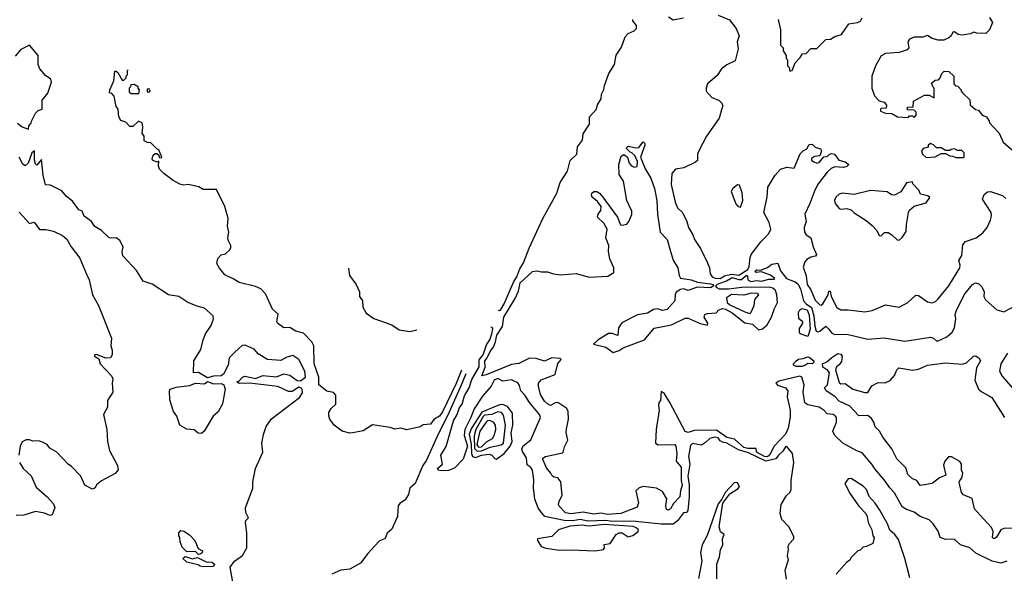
# Model space of a CAD drawing. Extents: x 2239805 to 2396427, y 665731 to 772158.
# Tile 302 of 326: x 2339409 to 2345988, y 760465 to 764163. Entities that reach past the tile are written whole.
import ezdxf

# ---------------------------------------------------------------- set-up
doc = ezdxf.new("R2010")
doc.units = 0

msp = doc.modelspace()

# ---------------------------------------------------------------- linework, layer by layer
at = {"layer": '0CON05XD'}
for points in [[(2342605.8, 762222.4), (2342615, 762220.9), (2342625, 762226.4), (2342647.2, 762265), (2342710, 762415), (2342730.6, 762445), (2342751, 762499), (2342775, 762539.4), (2342812.4, 762637.6), (2342903.8, 762836.2), (2342997.1, 763005), (2343021.1, 763075), (2343068.5, 763151.5), (2343088, 763222), (2343132.5, 763265), (2343135.6, 763315), (2343170.4, 763359.6), (2343175, 763400), (2343215.6, 763465), (2343216.4, 763515), (2343264, 763565), (2343269.1, 763595), (2343293.8, 763635), (2343296.9, 763665), (2343312.9, 763697.1), (2343316, 763724), (2343344.7, 763805), (2343383.3, 763865), (2343395, 763925.8), (2343429.3, 763980.7), (2343455, 764048.1), (2343475, 764070.4), (2343515, 764089.5), (2343531.1, 764105), (2343531.1, 764125), (2343506.9, 764155), (2343505.6, 764165)], [(2343745, 764182.5), (2343775, 764162.5), (2343845, 764176.2)], [(2344075, 764194.3), (2344152.7, 764162.7), (2344196.7, 764105), (2344216.7, 764055), (2344203.8, 764015), (2344210.7, 763969.3), (2344190.7, 763889.3), (2344135, 763862.5), (2344097.5, 763835), (2344069.5, 763790.5), (2344004.2, 763735.8), (2343996.2, 763705), (2343996.7, 763685), (2344033.6, 763643.6), (2344080, 763625), (2344100, 763605), (2344107.5, 763585), (2344103, 763577), (2344082.5, 763505), (2343997.5, 763385), (2343948.3, 763291.7), (2343938.8, 763265), (2343937.3, 763222.7), (2343925, 763210.8), (2343846.4, 763173.6), (2343791.2, 763165), (2343766.9, 763135), (2343762.7, 763062.7), (2343788.8, 762945), (2343805, 762907.5), (2343837.5, 762875), (2343866.7, 762815), (2343877.5, 762775), (2343906.7, 762726.7), (2343917.5, 762695), (2343957.5, 762635), (2344003.6, 762543.6), (2344017.5, 762505), (2344022.5, 762465), (2344036.7, 762445), (2344056.3, 762436.3), (2344088.8, 762435), (2344118.1, 762451.9), (2344165, 762463.5), (2344215, 762457.3), (2344275.3, 762495), (2344284, 762515), (2344289.6, 762575), (2344297.1, 762595), (2344360.2, 762679.8), (2344385.9, 762704.1), (2344414.3, 762735), (2344428.1, 762765), (2344417.5, 762807.5), (2344380.8, 762875), (2344403.2, 762976.8), (2344408.6, 763045), (2344456.2, 763125), (2344493.3, 763165), (2344535, 763179.2), (2344585, 763172.5), (2344625, 763267.5), (2344645, 763287.5), (2344669.3, 763300.7), (2344685, 763330), (2344705, 763332.5), (2344725, 763312.5), (2344760, 763300), (2344767, 763287), (2344756.2, 763253.8), (2344720.7, 763249.3), (2344700, 763235), (2344700, 763225), (2344714.4, 763214.4), (2344735, 763205.7), (2344751.4, 763208.6), (2344781.7, 763248.3), (2344805, 763250), (2344820, 763265), (2344835, 763270), (2344853.9, 763263.9), (2344882.5, 763225), (2344925, 763213.3), (2344950, 763195), (2344935, 763182.5), (2344913, 763177), (2344855, 763180), (2344830.3, 763169.7), (2344804.3, 763145.7), (2344745, 763066.7), (2344721.2, 763025), (2344689.2, 762935), (2344656.2, 762865), (2344664.3, 762815), (2344651.1, 762775), (2344651.9, 762745), (2344665, 762726), (2344696.2, 762705), (2344710, 762645), (2344733.8, 762595), (2344725.9, 762584.1), (2344695, 762578), (2344667.9, 762562.1), (2344654.3, 762545), (2344645, 762510), (2344663, 762453), (2344671.5, 762395), (2344695, 762358.6), (2344725, 762290), (2344755, 762258), (2344765, 762256), (2344775, 762266), (2344811.2, 762325), (2344815, 762350), (2344825, 762350), (2344832, 762315), (2344870, 762240), (2344895, 762224), (2344945, 762226), (2345055, 762210.8), (2345105, 762220), (2345195, 762258), (2345286.1, 762243.9), (2345342.5, 762275), (2345397, 762323), (2345415, 762320), (2345475, 762277.5), (2345505, 762272.5), (2345528.3, 762281.7), (2345545, 762297.5), (2345616.2, 762385), (2345691.2, 762505), (2345693.6, 762523.6), (2345683.3, 762555), (2345705, 762587.5), (2345710.3, 762659.7), (2345729.1, 762680.9), (2345798.8, 762705), (2345845, 762739.2), (2345872.5, 762775), (2345895.8, 762825), (2345902.9, 762855), (2345899.2, 762875), (2345843.3, 762965), (2345853.3, 762995), (2345875, 763012.5), (2345896.4, 763016.4), (2345975, 762990), (2345997.9, 762967.9)], [(2344476.2, 764165), (2344492.5, 764095), (2344493, 763993), (2344510, 763975), (2344510, 763955), (2344530, 763925), (2344530, 763905), (2344540, 763895), (2344540, 763855), (2344550, 763845), (2344555, 763820), (2344570, 763825), (2344590, 763875), (2344625, 763910), (2344640, 763935), (2344665, 763937.5), (2344695, 763970), (2344735, 763970), (2344795, 764030), (2344827, 764033), (2344855, 764050), (2344900, 764065), (2344950, 764135), (2345006.1, 764143.9), (2345026.4, 764153.6), (2345037.5, 764175)], [(2345888.3, 764178.3), (2345910, 764145), (2345890, 764095), (2345865, 764071.2), (2345805, 764072.5), (2345785, 764080), (2345761.7, 764068.3), (2345705, 764060), (2345680, 764065), (2345655, 764082.5), (2345645, 764080), (2345632.5, 764055), (2345618.3, 764041.7), (2345583, 764027), (2345545, 764027.5), (2345505, 764037.5), (2345475, 764057.5), (2345443, 764047), (2345385, 764046.7), (2345355, 764032.5), (2345342.5, 764015), (2345350, 763975), (2345338.3, 763961.7), (2345286.4, 763943.6), (2345195, 763937.5), (2345165, 763922.5), (2345127.5, 763855), (2345102.5, 763785), (2345102.5, 763705), (2345120, 763655), (2345151.7, 763621.7), (2345185, 763612.5), (2345201.7, 763591.7), (2345198.3, 763571.7), (2345165, 763570), (2345160, 763565), (2345161.7, 763551.7), (2345195, 763540), (2345237, 763537), (2345275, 763513.3), (2345345, 763510), (2345355, 763520), (2345375, 763520), (2345385, 763510), (2345400, 763525), (2345400, 763545), (2345385, 763560), (2345341.7, 763561.7), (2345341.7, 763578.3), (2345378.3, 763581.7), (2345381.7, 763618.3), (2345455, 763660), (2345485, 763660), (2345518.3, 763641.7), (2345520, 763705), (2345511.7, 763711.7), (2345501.7, 763738.3), (2345525, 763760), (2345548.3, 763761.7), (2345560, 763775), (2345570, 763805), (2345585, 763820), (2345617, 763817), (2345650, 763785), (2345650, 763735), (2345661.7, 763721.7), (2345678.3, 763718.3), (2345700, 763695), (2345700, 763685), (2345711.7, 763671.7), (2345758.3, 763628.3), (2345760, 763595), (2345795, 763562.5), (2345815, 763560), (2345840, 763525), (2345870, 763515), (2345887.5, 763485), (2345890, 763475), (2345952.5, 763405), (2345980, 763345), (2346045, 763290)], [(2339395, 763472.5), (2339425, 763447.5), (2339468.3, 763431.7), (2339470, 763455), (2339487, 763473), (2339487.5, 763485), (2339515, 763540), (2339533, 763557), (2339560, 763565), (2339560, 763625), (2339598.3, 763671.7), (2339622.5, 763745), (2339616.4, 763766.4), (2339580.7, 763790.7), (2339543.3, 763835), (2339533.8, 763865), (2339532.5, 763925), (2339475, 763992.5), (2339417.5, 763965), (2339379.3, 763920.7)], [(2342361.1, 761823), (2342325, 761733.3), (2342235, 761543.1), (2342215, 761515.6), (2342176.9, 761493.1), (2342155, 761462), (2342105, 761455.8), (2342085, 761442.9), (2341995, 761422.5), (2341955, 761434.2), (2341915, 761427.5), (2341885, 761439.2), (2341767, 761457), (2341705, 761415.7), (2341635, 761404.4), (2341615, 761402.2), (2341565, 761414.4), (2341510.8, 761455), (2341481.2, 761495), (2341474.2, 761515), (2341475, 761540), (2341490, 761565), (2341522.5, 761595), (2341521.2, 761655), (2341505, 761673.8), (2341462.4, 761682.4), (2341408.8, 761725), (2341409.1, 761775), (2341376.4, 761865), (2341374.6, 761984.6), (2341361.5, 762011.5), (2341305, 762068.8), (2341255, 762082), (2341215, 762106), (2341175, 762104), (2341132.5, 762135), (2341127.5, 762145), (2341137, 762197), (2341099.5, 762229.5), (2341051.2, 762331.2), (2341020, 762365), (2340985, 762380.8), (2340875, 762406.7), (2340840.7, 762430.7), (2340779.3, 762459.3), (2340743.9, 762503.9), (2340726.7, 762535), (2340732.5, 762567.5), (2340755, 762592.5), (2340785, 762600), (2340813, 762627), (2340819.3, 762640.7), (2340820, 762655), (2340801.2, 762691.2), (2340800, 762705), (2340806.2, 762745), (2340798.8, 762785), (2340801.2, 762835), (2340780, 762915), (2340725, 763030), (2340635, 763030), (2340606.4, 763046.4), (2340535, 763062.5), (2340505, 763058.8), (2340480, 763065), (2340435, 763088.8), (2340373.3, 763135), (2340343.3, 763165), (2340336.7, 763185), (2340338.3, 763218.3), (2340325, 763212.5), (2340297.5, 763225), (2340293.8, 763235), (2340301.7, 763258.3), (2340315, 763270), (2340325, 763270), (2340338.3, 763258.3), (2340341.7, 763241.7), (2340355, 763240), (2340360, 763245), (2340340, 763295), (2340325, 763300), (2340285, 763340), (2340263, 763343), (2340240, 763355), (2340240, 763385), (2340227.5, 763405), (2340232.5, 763445), (2340227.5, 763475), (2340203.6, 763486.4), (2340165, 763450), (2340145, 763450), (2340118.3, 763478.3), (2340085, 763490), (2340072.5, 763515), (2340067.5, 763565), (2340053, 763583), (2340041.7, 763651.7), (2340025, 763670), (2340010, 763675), (2340012.5, 763695), (2340037.5, 763755), (2340045, 763820), (2340055, 763820), (2340065, 763810), (2340095, 763760), (2340105, 763760), (2340120, 763775), (2340120, 763785), (2340130, 763795), (2340130, 763825), (2340133.1, 763828.9)], [(2340205, 763670), (2340210, 763695), (2340200, 763705), (2340200, 763715), (2340175, 763730), (2340151.7, 763728.3), (2340150, 763715), (2340140, 763705), (2340141.7, 763681.7), (2340155, 763670), (2340205, 763670)], [(2340278.1, 763698.3), (2340261.7, 763698.3), (2340261.7, 763681.7), (2340275, 763680), (2340284.3, 763692.8)], [(2346005, 760546.7), (2345965, 760533.3), (2345906.1, 760546.1), (2345798.6, 760598.6), (2345756.7, 760635), (2345695, 760654.3), (2345653.9, 760693.9), (2345595, 760691.2), (2345560, 760705), (2345545, 760747.5), (2345512.5, 760795), (2345485, 760822.5), (2345425, 760843.8), (2345385, 760874), (2345335, 760890.8), (2345305, 760910), (2345255, 761002.5), (2345222.5, 761035), (2345187.4, 761087.4), (2345121.9, 761161.9), (2345102, 761195), (2345039.1, 761269.1), (2345002.6, 761282.6), (2344908.8, 761335), (2344856.2, 761385), (2344843.3, 761415), (2344867.1, 761475), (2344865.8, 761505), (2344857.6, 761517.6), (2344845, 761525.7), (2344805, 761530), (2344785, 761552), (2344750, 761575), (2344675, 761590), (2344654.2, 761604.2), (2344643.1, 761675), (2344650, 761725), (2344636.1, 761775), (2344622.3, 761782.3), (2344482.3, 761747.7), (2344461.9, 761735), (2344471.5, 761721.5), (2344526, 761705), (2344541.4, 761685), (2344538, 761645), (2344558, 761555), (2344557.2, 761507.2), (2344544.8, 761435), (2344525.4, 761394.6), (2344449.2, 761315), (2344418.9, 761255), (2344405, 761244.1), (2344385.7, 761245), (2344331.5, 761275), (2344329.7, 761299.7), (2344275, 761299), (2344247.5, 761305), (2344185, 761360), (2344135, 761372.9), (2344065, 761420.7), (2343915, 761419.3), (2343875, 761406.5), (2343855, 761413.3), (2343754, 761605), (2343715, 761667.5), (2343695, 761680), (2343691.7, 761618.3), (2343680, 761605), (2343677.5, 761585), (2343682.5, 761555), (2343662.5, 761425), (2343657.5, 761335), (2343675, 761323.8), (2343786.7, 761325), (2343794.3, 761314.3), (2343799.5, 761265), (2343794.6, 761215), (2343830, 761175), (2343829.6, 761085), (2343835.2, 761054.8), (2343823.4, 761015), (2343820.3, 760975), (2343778.7, 760931.3), (2343758.2, 760895), (2343745, 760887.9), (2343731.9, 760891.9), (2343727.3, 760915), (2343732.6, 760962.6), (2343705, 761011.1), (2343664.2, 761034.2), (2343575.3, 761044.7), (2343547.5, 761035), (2343527.1, 761015), (2343544.4, 760935.6), (2343535, 760906), (2343425.2, 760864.8), (2343335, 760857.6), (2343295, 760866.7), (2343245, 760859.8), (2343175, 760873.3), (2343095, 760861.8), (2343055, 760870), (2343013.4, 760913.4), (2343010.4, 760925), (2343014, 760946), (2343033.3, 760985), (2343024, 761075), (2343005, 761102.5), (2342978.3, 761108.3), (2342967, 761117), (2342958.8, 761135), (2342928.9, 761168.9), (2342903.8, 761225), (2342905.6, 761235), (2342922, 761245), (2343035, 761268.8), (2343041.2, 761275), (2343049.4, 761310.6), (2343071, 761355), (2343059.6, 761405), (2343062, 761428), (2343076.2, 761495), (2343074, 761545), (2343066, 761566), (2343005, 761605.5), (2342986.8, 761603.2), (2342955, 761586), (2342935, 761596.9), (2342916.7, 761615), (2342889.2, 761659.2), (2342875.3, 761715), (2342875.4, 761735), (2342893, 761757), (2342986.7, 761793.3), (2343003.8, 761866.2), (2343027, 761893), (2343020.7, 761900.7), (2342965.5, 761904.5), (2342915, 761883.1), (2342859.2, 761899.2), (2342815, 761901.9), (2342745, 761866.9), (2342695, 761860.7), (2342525, 761790), (2342497.5, 761785), (2342518.8, 761841.2), (2342516.7, 761885), (2342532.9, 761905), (2342555, 761952.2), (2342574.7, 761975.3), (2342589.5, 762010.5), (2342598.4, 762055), (2342635.3, 762114.7), (2342644.5, 762175), (2342720.3, 762299.7), (2342741.3, 762348.7), (2342754, 762405), (2342835, 762481.9), (2342865, 762485.6), (2342895, 762478.6), (2342935, 762479.4), (2342976.3, 762466.3), (2343025, 762460), (2343128.3, 762468.3), (2343215, 762442.9), (2343338.9, 762451.1), (2343380, 762475), (2343380, 762505), (2343351.9, 762565), (2343343.1, 762615), (2343346, 762655), (2343325.6, 762705), (2343333.8, 762765), (2343311.2, 762805), (2343270, 762845), (2343274, 762865), (2343291.7, 762888.3), (2343293.8, 762915), (2343269.7, 762949.7), (2343235, 762976.7), (2343230.9, 762990.9), (2343232.9, 763005), (2343244.3, 763015), (2343265, 763015.5), (2343283.8, 763005), (2343305, 762976.7), (2343404.2, 762845), (2343423.6, 762793.6), (2343435, 762790), (2343465, 762797.5), (2343480, 762815), (2343498.3, 762861.7), (2343499.2, 762885), (2343465, 762956.2), (2343443.3, 763085), (2343415, 763130), (2343413.3, 763196.7), (2343428.3, 763251.7), (2343445, 763262.5), (2343470, 763245), (2343482.5, 763205), (2343497, 763187), (2343515, 763177.5), (2343535, 763182.5), (2343536.4, 763216.4), (2343520, 763255), (2343500, 763275), (2343487.5, 763277.5), (2343462.5, 763305), (2343475, 763317.5), (2343525, 763306.7), (2343545, 763310), (2343575, 763347.5), (2343585.9, 763335.9), (2343586.2, 763325), (2343556.7, 763245), (2343588.1, 763168.1), (2343625.7, 763105), (2343651.2, 763035), (2343665.8, 762955.8), (2343670.6, 762865), (2343688.8, 762745), (2343735.5, 762695.5), (2343755.9, 762624.1)], [(2345715, 763242.5), (2345720, 763245), (2345720, 763275), (2345705, 763290), (2345675, 763290), (2345655, 763300), (2345633, 763297), (2345625, 763290), (2345595, 763290), (2345567, 763307), (2345535, 763307.5), (2345515, 763327.5), (2345495, 763336.7), (2345480, 763325), (2345478.3, 763311.7), (2345445, 763302.5), (2345434, 763285), (2345441.2, 763265), (2345465, 763242.5), (2345525, 763247.5), (2345565, 763270), (2345595, 763270), (2345623, 763253), (2345645, 763252.5), (2345663.6, 763243.6), (2345715, 763242.5)], [(2340833.1, 760405), (2340816.2, 760505), (2340843.6, 760546.4), (2340897.5, 760585), (2340926.7, 760635), (2340927.5, 760735), (2340917.5, 760805), (2340921.2, 760818.8), (2340937.5, 760835), (2340920.7, 760870.7), (2340917, 760903), (2340966.4, 761033.6), (2340966.7, 761075), (2340985.9, 761164.1), (2341033.3, 761275), (2341026.2, 761335), (2341038.3, 761391.7), (2341056.7, 761445), (2341092.3, 761497.7), (2341279.5, 761640.5), (2341298.8, 761671.2), (2341297.5, 761695), (2341288.8, 761705), (2341275, 761708.6), (2341229.6, 761680.4), (2341205, 761678.5), (2341135, 761713.3), (2340945, 761734.2), (2340875, 761733.3), (2340860, 761745), (2340875, 761750), (2340897.5, 761775), (2340915, 761781.2), (2340985, 761766.2), (2341034.2, 761785.8), (2341125, 761778), (2341175, 761798.1), (2341215, 761788.6), (2341263.7, 761753.7), (2341285, 761751.4), (2341320, 761775), (2341314.2, 761815), (2341274.1, 761894.1), (2341235, 761920), (2341195, 761908.8), (2341153.6, 761886.4), (2341065, 761892.5), (2341001.7, 761931.7), (2340975, 761962.5), (2340915, 761990), (2340895, 761987.5), (2340847.7, 761942.3), (2340810, 761905), (2340803.3, 761855), (2340770, 761795), (2340756, 761784), (2340705, 761781.2), (2340665, 761771.2), (2340605, 761806.2), (2340570, 761805), (2340572.9, 761885), (2340619.1, 761960.9), (2340634.2, 762025), (2340650.8, 762065), (2340689.1, 762120.9), (2340703.8, 762165), (2340702.5, 762185), (2340645, 762236.7), (2340595, 762248.8), (2340533.4, 762273.4), (2340472.5, 762315), (2340404.2, 762324.2), (2340295, 762397.5), (2340235, 762416.7), (2340188.8, 762488.8), (2340098, 762585), (2340094.2, 762615), (2340100, 762645), (2340077.6, 762687.6), (2340055, 762706), (2340015, 762703.8), (2340005, 762708.8), (2339955.6, 762755.6), (2339912.1, 762782.1), (2339888.8, 762815), (2339840.8, 762850.8), (2339826.7, 762885), (2339805, 762892.5), (2339761.7, 762951.7), (2339723, 762983), (2339690.5, 763020.5), (2339615, 763057.5), (2339580.7, 763060.7), (2339565.4, 763125), (2339555, 763230), (2339525, 763192.5), (2339515, 763200), (2339508.8, 763225), (2339508.3, 763288.3), (2339490, 763275), (2339465.8, 763204.2), (2339445, 763187.5), (2339429.3, 763199.3), (2339406.2, 763245)], [(2344225, 762910), (2344240, 762955), (2344236.1, 763006.1), (2344218.3, 763058.3), (2344205, 763060), (2344173.6, 763036.4), (2344163.3, 763015), (2344193.9, 762933.9), (2344210, 762915), (2344225, 762910)], [(2345285, 762690), (2345305, 762707.5), (2345332.3, 762747.7), (2345333.9, 762796.1), (2345347.5, 762875), (2345355, 762890), (2345385, 762917.5), (2345465, 762940), (2345490, 762975), (2345477, 762987), (2345427, 762997), (2345416.7, 763025), (2345377.5, 763067.5), (2345375, 763080), (2345335, 763072.5), (2345296.7, 763013.3), (2345255, 762991.2), (2345235, 762992.5), (2345205, 763013.8), (2345095, 763021.2), (2344985, 762996), (2344905, 763003.8), (2344885, 762996.7), (2344862.7, 762977.3), (2344854, 762955), (2344858.8, 762935), (2344885, 762902.5), (2344895, 762897.5), (2344935, 762902.5), (2344965, 762892.5), (2344985, 762872.5), (2345065, 762822.5), (2345105, 762787.5), (2345136.1, 762756.1), (2345151.7, 762721.7), (2345165, 762720), (2345188.3, 762741.7), (2345211.7, 762741.7), (2345236.4, 762726.4), (2345271.7, 762691.7), (2345285, 762690)], [(2339405, 762876.7), (2339475, 762802.5), (2339505, 762810), (2339542, 762762), (2339585, 762762), (2339635, 762751.2), (2339695, 762721.2), (2339725, 762696.7), (2339753.3, 762645), (2339810.5, 762570.5), (2339856.4, 762463.6), (2339873.8, 762425), (2339895.8, 762325), (2339936.2, 762255), (2340022.5, 762035), (2340017.5, 761985), (2340027.5, 761955), (2340027.5, 761925), (2340016.4, 761903.6), (2339985, 761903.3), (2339923, 761927), (2339910, 761925), (2339910, 761915), (2339937.5, 761897.5), (2339946.7, 761865), (2340023.3, 761785), (2340032.5, 761765), (2340027.5, 761735), (2340032.5, 761675), (2339995, 761620), (2339996.7, 761575), (2339970, 761525), (2339990.8, 761425), (2339996.4, 761346.4), (2340010, 761285), (2340062.5, 761185), (2340067, 761157), (2340048.3, 761131.7), (2339956.4, 761083.6), (2339923.6, 761056.4), (2339913, 761037), (2339895, 761027.5), (2339844.1, 761054.1), (2339818.8, 761115), (2339755, 761178.8), (2339732.5, 761195), (2339657.5, 761275), (2339611.7, 761301.7), (2339592.5, 761325), (2339561.7, 761341.7), (2339535, 761350), (2339497, 761347), (2339475, 761357.5), (2339453.6, 761356.4), (2339425, 761342.5), (2339411.9, 761315), (2339402.9, 761255)], [(2343755.9, 762624.1), (2343775, 762557.5), (2343805.8, 762505.8), (2343814.5, 762455), (2343825, 762435.7), (2343895, 762425.3), (2343938.9, 762408.9), (2344025, 762399.8), (2344039.4, 762395), (2344046.7, 762385), (2344025, 762373), (2343935, 762375.7), (2343875, 762355.3), (2343845, 762365.3), (2343825, 762361.8), (2343796.6, 762343.4), (2343788.1, 762325), (2343787.5, 762285), (2343735, 762226.7), (2343705, 762221.2), (2343670.7, 762230.7), (2343645, 762227.8), (2343605, 762203.9), (2343537.6, 762192.4), (2343431.6, 762138.4), (2343409.3, 762105), (2343405.9, 762054.1), (2343367.1, 762067.1), (2343343.2, 762066.8), (2343274.7, 762025.3), (2343242.5, 761995), (2343325, 761975.6), (2343375, 761940), (2343415, 761952.9), (2343440.7, 761970.7), (2343585, 762023.8), (2343648.3, 762101.7), (2343765, 762124.6), (2343855, 762169.6), (2343875, 762170.4), (2343955, 762134.6), (2344005, 762122), (2344008.1, 762135), (2343982.9, 762175), (2343986.2, 762193.8), (2344005, 762201.3), (2344062.5, 762205), (2344080, 762225), (2344105, 762233.6), (2344125, 762229.4), (2344170, 762205), (2344255, 762138.8), (2344305, 762128.5), (2344345, 762092), (2344372.7, 762097.3), (2344404.3, 762125.7), (2344433, 762177), (2344451.9, 762235), (2344473.1, 762275), (2344468.8, 762325), (2344459.6, 762355), (2344440.6, 762370.6), (2344415.7, 762375.7), (2344234.4, 762374.4), (2344145, 762363.4), (2344085, 762363.2), (2344064, 762375), (2344061.2, 762385), (2344072.7, 762397.3), (2344131, 762419), (2344169, 762441), (2344215, 762426.7), (2344232.5, 762427.5), (2344265, 762456.2), (2344272.4, 762452.4), (2344274.5, 762425), (2344294.8, 762414.8), (2344335, 762422), (2344365, 762416.4), (2344415, 762430.7), (2344449.1, 762430.9), (2344455.7, 762435), (2344426.5, 762456.5), (2344365, 762478.6), (2344330, 762475), (2344323.1, 762485), (2344335, 762491.5), (2344358.9, 762491.1), (2344405, 762508.6), (2344435, 762530), (2344475, 762537.5), (2344493.1, 762485), (2344533.1, 762435), (2344591.6, 762411.6), (2344608, 762398), (2344625.9, 762365), (2344647.1, 762285), (2344663.6, 762265), (2344699.7, 762239.7), (2344716.1, 762185), (2344721.7, 762115), (2344731.6, 762081.6), (2344745, 762077.7), (2344755, 762081.8), (2344795, 762116.2), (2344815.8, 762095), (2344835, 762070), (2344855, 762061.4), (2344935, 762062.5), (2345075, 762030), (2345185, 762037.1), (2345324.1, 762015.9), (2345495, 762042.9), (2345515, 762036), (2345535, 762018.8), (2345545, 762018.8), (2345603.3, 762045), (2345640, 762075), (2345655.8, 762105), (2345663.1, 762165), (2345660, 762195), (2345667.6, 762222.4), (2345725, 762332.5), (2345775, 762394), (2345795, 762405.8), (2345818.8, 762398.8), (2345838.3, 762378.3), (2345853.8, 762345), (2345851.2, 762315), (2345861.2, 762291.2), (2345937.5, 762225), (2345985, 762212.5), (2346078.3, 762261.7)], [(2341606.1, 762502.7), (2341613.8, 762453.8), (2341658.1, 762395), (2341669.1, 762369.1), (2341680, 762345), (2341680, 762315), (2341700, 762285), (2341703, 762243), (2341725, 762202.5), (2341775, 762166.7), (2341895, 762126), (2341945, 762091.2), (2342015, 762080), (2342063.6, 762090.7)], [(2344285, 762201.1), (2344295, 762204.3), (2344317.5, 762255), (2344321.2, 762295), (2344347.5, 762325), (2344337.5, 762335), (2344296, 762336), (2344247.5, 762322.5), (2344165, 762327.5), (2344132.5, 762305), (2344137.1, 762275), (2344155, 762258.5), (2344255, 762211.3), (2344285, 762201.1)], [(2344675, 762046.2), (2344625, 762064.5), (2344619.5, 762075), (2344620.3, 762099.7), (2344642, 762135), (2344641.2, 762145), (2344615.6, 762165.6), (2344613.3, 762206.7), (2344620.8, 762225), (2344635.6, 762234.4), (2344671.8, 762225), (2344685, 762190), (2344691.6, 762095), (2344675, 762046.2)], [(2342392.4, 761287.6), (2342372.9, 761227.1), (2342315, 761167.1), (2342275, 761152.1), (2342225, 761150.4), (2342205, 761154.5), (2342200, 761165), (2342233.9, 761195), (2342224.1, 761255), (2342258, 761312), (2342307.2, 761482.8), (2342332.8, 761525), (2342348.1, 761571.9), (2342366.5, 761595), (2342380.3, 761649.7), (2342412.7, 761705), (2342430.3, 761759.7), (2342478.4, 761845), (2342478.3, 761891.7), (2342505, 761924.5), (2342528.4, 761991.6), (2342550.4, 762025), (2342565, 762065.8), (2342571.5, 762095), (2342566.6, 762106.6), (2342556.6, 762108.3)], [(2346045, 760767.5), (2345985, 760764.2), (2345965, 760755.8), (2345935, 760706.7), (2345925, 760697.5), (2345915, 760697.5), (2345910, 760705), (2345912.9, 760745), (2345901.8, 760771.8), (2345823.8, 760855), (2345788.8, 760895), (2345772.5, 760965), (2345715, 760988.8), (2345701.2, 761005), (2345687, 761073), (2345690, 761085), (2345705, 761100), (2345710, 761135), (2345702.5, 761155), (2345702.5, 761195), (2345691.7, 761211.7), (2345635, 761244), (2345615, 761243.3), (2345591.2, 761215), (2345582.3, 761187.7), (2345598.3, 761121.7), (2345555, 761103.3), (2345505, 761065.8), (2345425, 761051.2), (2345402.5, 761085), (2345375, 761096.7), (2345343.8, 761125), (2345330.5, 761170.5), (2345270.2, 761230.2), (2345236.7, 761296.7), (2345175.8, 761375), (2345154.4, 761414.4), (2345124.5, 761444.5), (2345116, 761475), (2345100.2, 761500.2), (2345075, 761518.1), (2345015, 761517.5), (2344955, 761582.5), (2344884.1, 761614.1), (2344855, 761645.6), (2344797.5, 761685), (2344786.2, 761705), (2344807.5, 761725), (2344809.3, 761739.3), (2344820, 761805), (2344809.2, 761819.2), (2344775, 761842), (2344773.3, 761865), (2344803.2, 761876.8), (2344835, 761907.5), (2344875, 761932.9), (2344895, 761929.2), (2344904, 761915), (2344899.5, 761880.5), (2344885, 761857.5), (2344867.5, 761845), (2344860, 761825), (2344885, 761740), (2344895, 761730), (2344925, 761732.5), (2344976.1, 761696.1), (2345055, 761672.5), (2345076.1, 761673.9), (2345102.3, 761717.7), (2345145, 761740), (2345193, 761737), (2345225, 761753.3), (2345255, 761786.7), (2345269.2, 761825), (2345282.8, 761837.2), (2345375, 761821.4), (2345415, 761829.2), (2345474.4, 761855.6), (2345595, 761871.5), (2345707.3, 761862.7), (2345735, 761870), (2345782.5, 761915), (2345795, 761918.8), (2345816.7, 761905), (2345828.8, 761885), (2345801.7, 761838.3), (2345790.8, 761755), (2345815.8, 761695.8), (2345836.7, 761676.7), (2345905, 761640), (2345988.6, 761505)], [(2346010, 761935), (2345964.2, 761865), (2345956, 761815), (2345972.6, 761782.6), (2346045, 761698.8)], [(2344635, 761846), (2344595, 761846.7), (2344580, 761855), (2344580, 761865), (2344596.2, 761885), (2344613.8, 761895), (2344645, 761899.4), (2344675, 761911.9), (2344685, 761910), (2344714.2, 761885), (2344715.6, 761875), (2344705, 761864.4), (2344675, 761867.1), (2344655, 761853.8), (2344635, 761846)], [(2342389.3, 761797.5), (2342359, 761721), (2342269.3, 761520.7), (2342205.3, 761395), (2342128.3, 761221.7), (2342103.8, 761186.2), (2342051.8, 761065), (2342017.1, 761032.9), (2342007.6, 760992.4), (2341985, 760956.2), (2341949.1, 760930.9), (2341938.1, 760915), (2341934, 760845), (2341895, 760760), (2341865, 760732.5), (2341851.7, 760698.3), (2341810.3, 760679.7), (2341735, 760597.5), (2341686.4, 760533.6), (2341615, 760492.5), (2341555, 760486.7), (2341533.9, 760476.1), (2341495, 760460)], [(2340625, 761400), (2340601.2, 761401.2), (2340575, 761422.5), (2340525, 761427.5), (2340480, 761455), (2340460, 761515), (2340436.7, 761545), (2340413.6, 761623.6), (2340410, 761685), (2340415, 761696.2), (2340455, 761708), (2340545, 761719.2), (2340585, 761735.7), (2340645, 761731.2), (2340665, 761746.7), (2340705, 761731.2), (2340755, 761733.3), (2340773, 761723), (2340782.5, 761695), (2340763.6, 761596.4), (2340736.1, 761543.9), (2340702.5, 761515), (2340642.5, 761415), (2340625, 761400)], [(2344532, 760425), (2344523.3, 760485), (2344545.9, 760554.1), (2344540, 760585), (2344546.7, 760625), (2344543, 760647), (2344552.5, 760665), (2344582.5, 760695), (2344581.7, 760711.7), (2344547.5, 760775), (2344502.5, 760825), (2344491.2, 760865), (2344496.2, 760925), (2344532, 760985), (2344554.5, 761005.5), (2344564.3, 761025), (2344564.2, 761085), (2344581.2, 761205), (2344573.8, 761265), (2344535, 761312.5), (2344525, 761310), (2344508.7, 761281.3), (2344478.2, 761255), (2344460.9, 761229.1), (2344395, 761215.1), (2344279, 761269), (2344210.9, 761290.9), (2344133.6, 761335), (2344105, 761341.8), (2344089.9, 761349.9), (2344075, 761369.5), (2344055, 761375.3), (2344020, 761365), (2343992, 761338), (2343965, 761322), (2343905, 761331.1), (2343890.5, 761319.5), (2343876.9, 761245), (2343887.1, 761195), (2343874.1, 761115), (2343882.6, 761055), (2343882.5, 760975), (2343872.9, 760885), (2343865, 760871.2), (2343845, 760870), (2343805.4, 760814.6), (2343775, 760793.1), (2343695, 760793.3), (2343525, 760812), (2343355, 760812.7), (2343325, 760818.2), (2343205, 760812.6), (2343155, 760823.5), (2343105, 760816.3), (2343047.5, 760817.5), (2342918.8, 760845), (2342887.5, 760882.5), (2342873.1, 760903.1), (2342850.5, 760960.5), (2342842.1, 761035), (2342845, 761090), (2342835.4, 761155), (2342825, 761170.8), (2342799.3, 761189.3), (2342795.7, 761235.7), (2342768, 761278), (2342764.4, 761295), (2342772.5, 761317.5), (2342824.2, 761355.8), (2342890, 761505), (2342881.4, 761525), (2342816.2, 761606.2), (2342785, 761656), (2342757.1, 761685), (2342749.3, 761719.3), (2342737.5, 761737.5), (2342695, 761756.7), (2342638.1, 761748.1), (2342605, 761765.5), (2342579.2, 761755), (2342559.5, 761715), (2342501.3, 761648.7), (2342445, 761564.3), (2342424, 761505), (2342383, 761425), (2342379.4, 761385), (2342402, 761315), (2342392.4, 761287.6)], [(2342595, 761228.5), (2342605, 761233.8), (2342646.1, 761265), (2342685.3, 761315), (2342699.1, 761345), (2342693, 761403), (2342704.1, 761455), (2342702.5, 761535), (2342669.5, 761579.5), (2342638.2, 761591.8), (2342615, 761589.5), (2342497.7, 761542.3), (2342427.5, 761435), (2342413.2, 761395), (2342426.6, 761325), (2342427.3, 761265), (2342435.2, 761245.2), (2342455, 761238.7), (2342495.8, 761255), (2342545, 761260.3), (2342564.2, 761254.2), (2342585, 761232.2), (2342595, 761228.5)], [(2342465, 761280.6), (2342495, 761282.4), (2342551.8, 761308.2), (2342625.8, 761324.3), (2342641.2, 761335), (2342656.2, 761455), (2342641.7, 761521.8), (2342628.5, 761538.5), (2342605, 761542.7), (2342563.2, 761526.8), (2342515, 761521.7), (2342505, 761513.2), (2342457, 761425), (2342445.7, 761384.3), (2342448.1, 761298.1), (2342465, 761280.6)], [(2342475, 761307), (2342495, 761310.9), (2342527.2, 761342.8), (2342567.5, 761365), (2342579.2, 761385), (2342589.6, 761425), (2342588.5, 761455), (2342575, 761474.2), (2342550, 761485), (2342535, 761484.4), (2342525, 761474.4), (2342484.1, 761415), (2342462.9, 761325), (2342475, 761307)], [(2339408.8, 761205), (2339432.5, 761165), (2339485.8, 761115.8), (2339519.5, 761039.5), (2339593.8, 760975), (2339635, 760930), (2339643.8, 760905), (2339626.7, 760855), (2339610.7, 760850.7), (2339575, 760866), (2339515, 760878), (2339436.6, 760853.4), (2339385, 760851.4)], [(2345356.2, 760435), (2345323.8, 760565), (2345280.7, 760690.7), (2345257.5, 760725), (2345223, 760753), (2345207.5, 760795), (2345155.7, 760885.7), (2345125, 760933.3), (2345085, 760977.5), (2345066.2, 761025), (2345045, 761046.7), (2344965, 761097.5), (2344943.6, 761096.4), (2344922.5, 761065), (2344957.5, 760995), (2345015, 760912.5), (2345062.5, 760865), (2345072.5, 760845), (2345077.5, 760805), (2345102.5, 760755), (2345110, 760715), (2345117.5, 760705), (2345110, 760665), (2345067, 760643), (2345045, 760640), (2345025, 760620), (2345010, 760615), (2344965, 760570), (2344956.4, 760553.6), (2344933.6, 760536.4), (2344865, 760460)], [(2344067.9, 760427.9), (2344066.3, 760525), (2344085.9, 760575), (2344090.9, 760620.9), (2344107.6, 760655), (2344105.3, 760695), (2344116.8, 760725), (2344092.7, 760742.7), (2344083.1, 760775), (2344107.2, 760932.8), (2344153.3, 760996.8), (2344209, 761031), (2344218.9, 761045), (2344205, 761070), (2344185, 761070.8), (2344122.8, 761005), (2344099.5, 760960.5), (2344075, 760929.4), (2344003.4, 760716.6), (2343970, 760655), (2343958.2, 760605), (2343966.7, 760545), (2343945, 760430)], [(2340605, 760590), (2340585, 760610), (2340525, 760607.5), (2340495, 760640), (2340482.5, 760675), (2340480, 760705), (2340472.5, 760715), (2340472.5, 760735), (2340485, 760750), (2340505, 760747.5), (2340543, 760723), (2340580, 760685), (2340601.7, 760631.7), (2340630, 760615), (2340628.3, 760601.7), (2340615, 760592.5), (2340605, 760590)], [(2343255, 760614.2), (2343310, 760625), (2343317.5, 760635), (2343313.6, 760656.4), (2343355, 760664), (2343395, 760723.8), (2343415, 760736.1), (2343435, 760735.3), (2343475, 760708.1), (2343505, 760718), (2343540.6, 760745), (2343543.3, 760755), (2343529.1, 760769.1), (2343507.2, 760777.2), (2343315, 760790), (2343215, 760779.3), (2343164, 760786), (2343085, 760779.6), (2343010, 760755), (2342965, 760710), (2342870, 760695), (2342870, 760685), (2342893.6, 760643.6), (2342925, 760632.5), (2343015, 760618.8), (2343095, 760622), (2343255, 760614.2)], [(2340635, 760507.5), (2340615, 760512.5), (2340601.7, 760521.7), (2340525, 760540), (2340500, 760565), (2340515, 760577.5), (2340565, 760562.5), (2340595, 760570), (2340607, 760567), (2340655, 760542.5), (2340695, 760540), (2340710, 760525), (2340705, 760510), (2340635, 760507.5)]]:
    msp.add_lwpolyline(points, dxfattribs=at)

doc.saveas('drawing.dxf')
